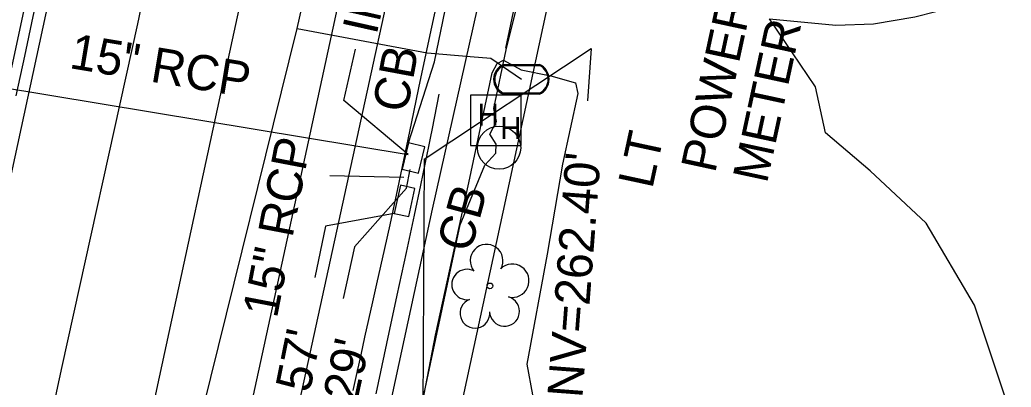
# Model space of a CAD drawing. Extents: x 2100323 to 2109811, y 740376 to 749755.
# Drawn here: x 2106225.3 to 2106338, y 743834.4 to 743876.2 of the extents above; entities that cross this region are included whole.
import ezdxf

# ---------------------------------------------------------------- set-up
doc = ezdxf.new("R2010")
doc.units = 0
for name, color, linetype in [('Exist Horizontal Alignment', 7, 'Continuous'), ('Exist Right of Way Line', 7, 'Continuous'), ('Exist Roads Curbs', 7, 'Continuous'), ('Exist Roads EOP', 7, 'Continuous'), ('Exist Roads EOP Other', 7, 'Continuous'), ('Exist Roads EOT', 7, 'Continuous'), ('Exist Structure Minor Catch Basin', 7, 'Continuous'), ('Exist Structure Minor Catch Basin Text', 7, 'Continuous'), ('Exist Structure Minor Catch Basin Top Elevation', 7, 'Continuous'), ('Exist Structure Minor Pipes CMP 12 Inch', 7, 'Continuous'), ('Exist Structure Minor Pipes CMP 12 Inch Invert', 7, 'Continuous'), ('Exist Structure Minor Pipes RCP 15 Inch', 7, 'Continuous'), ('Exist Structure Minor Pipes RCP 15 Inch Invert', 7, 'Continuous'), ('Exist Structure Minor Pipes RCP 15 Inch Leader', 7, 'Continuous'), ('Exist Structure Minor Pipes RCP 15 Inch Text', 7, 'Continuous'), ('Exist Utilities Other Located Object Text', 7, 'Continuous'), ('Exist Utilities Other Pole CELL', 7, 'Continuous'), ('Exist Utilities Other Pole Text', 7, 'Continuous'), ('Exist Utilities Power Hand Hole CELL', 7, 'Continuous'), ('Exist Utilities Power UG Cable SUE LOS B', 7, 'Continuous'), ('Exist Utilities Sanitary Sewer UG Line', 7, 'Continuous'), ('Exist Utilities Telephone UG Conduit SUE LOS B', 7, 'Continuous'), ('Exist Utilities Water Meter CELL', 7, 'Continuous'), ('Exist Utilities Water UG Line SUE LOS B', 7, 'Continuous'), ('Exist Vegetation Tree CELL', 7, 'Continuous')]:
    doc.layers.add(name, color=color, linetype=linetype)

msp = doc.modelspace()

# ---------------------------------------------------------------- linework, layer by layer
at = {"layer": 'Exist Horizontal Alignment'}
msp.add_line((2106017.48, 742912.16), (2106313.31, 744282.7), dxfattribs=at)
at = {"layer": 'Exist Right of Way Line'}
msp.add_line((2106074.25, 742899.91), (2106310.88, 743996.15), dxfattribs=at)
at = {"layer": 'Exist Roads Curbs'}
msp.add_lwpolyline([(2106272.96, 743867.73), (2106272.46, 743865.18), (2106272.16, 743863.65), (2106272.02, 743862.93), (2106271.78, 743861.77), (2106271.4, 743859.96), (2106270.86, 743857.39), (2106270.14, 743853.96), (2106269.24, 743849.71), (2106268.19, 743844.83), (2106267.01, 743839.35), (2106265.78, 743833.62)], dxfattribs=at)
at = {"layer": 'Exist Roads EOP'}
for points in [[(2106224.9, 743867.55), (2106225.87, 743872.06), (2106226.83, 743876.58), (2106227.77, 743881.01), (2106228.67, 743885.26), (2106229.52, 743889.33), (2106230.33, 743893.22), (2106231.13, 743897.07), (2106231.96, 743901.02), (2106232.83, 743905.08), (2106233.73, 743909.24), (2106234.68, 743913.63), (2106235.71, 743918.37), (2106236.83, 743923.46), (2106238.02, 743928.91), (2106239.25, 743934.49), (2106240.47, 743940), (2106241.67, 743945.43), (2106242.87, 743950.8), (2106244.02, 743955.98)], [(2106263.22, 743834), (2106263.66, 743836.02), (2106264.11, 743838.04), (2106264.55, 743840.06), (2106265, 743842.08), (2106265.44, 743844.1), (2106265.89, 743846.12), (2106266.35, 743848.14), (2106266.8, 743850.16), (2106267.41, 743852.86), (2106268.3, 743856.94), (2106269.32, 743861.86), (2106269.83, 743864.4), (2106270.68, 743868.44), (2106271.85, 743873.98), (2106273.36, 743881.02)]]:
    msp.add_lwpolyline(points, dxfattribs=at)
at = {"layer": 'Exist Roads EOP Other'}
for points in [[(2106280.58, 743872.97), (2106281.87, 743879.14), (2106284.56, 743891.64), (2106286.71, 743901.81), (2106291.36, 743923.82), (2106294.41, 743937.83), (2106296.53, 743947.51)], [(2106337.6, 743832.44), (2106333.88, 743843.72), (2106328.35, 743853.03), (2106322, 743858.99), (2106316.92, 743863.34), (2106315.79, 743868.56), (2106310.55, 743876.32), (2106318.08, 743875.59), (2106322.38, 743875.76), (2106327.08, 743876.55), (2106331.84, 743877.75), (2106338.34, 743879.95), (2106346.39, 743883.32), (2106353.28, 743886.18), (2106359.37, 743888.89), (2106365.83, 743892.39), (2106370.81, 743895.41), (2106373.01, 743896.92), (2106376.74, 743898.49), (2106381.04, 743899.01), (2106387.71, 743898.75), (2106396.29, 743896.67), (2106407.27, 743893.51)], [(2106270.01, 743826.84), (2106272.57, 743840.27), (2106276.35, 743857.64), (2106279.02, 743870.16), (2106279.57, 743871.24), (2106280.3, 743871.61), (2106282.33, 743870.5), (2106285.69, 743869.84), (2106288.5, 743869.04), (2106288.75, 743867.82), (2106287, 743859.75), (2106285.29, 743849.53), (2106282.95, 743836.97), (2106283.6, 743833.5), (2106284.68, 743826.65), (2106282.03, 743816.32), (2106276.93, 743804.8), (2106273.11, 743801.2), (2106265.7, 743795.33), (2106263.91, 743794.81), (2106263.32, 743795.08), (2106265.16, 743803.54), (2106268.13, 743816.77), (2106270.01, 743826.84)]]:
    msp.add_lwpolyline(points, dxfattribs=at)
at = {"layer": 'Exist Roads EOT'}
for points in [[(2106280.47, 744069.34), (2106271.94, 744030.49), (2106263.42, 743991.19), (2106255.26, 743953.41), (2106246.82, 743914.65), (2106238.7, 743875.76), (2106230.07, 743836.73), (2106221.53, 743797.15), (2106213.22, 743758.7), (2106204.81, 743720.4), (2106196.84, 743684.07), (2106188.18, 743643.56), (2106179.95, 743604.81), (2106171.45, 743565.7), (2106162.92, 743526.09)], [(2106291.34, 744066.94), (2106283.02, 744029.05), (2106274.29, 743988.81), (2106266.18, 743951.34), (2106257.87, 743912.78), (2106249.46, 743873.93), (2106241.16, 743835.52), (2106232.46, 743795.18), (2106223.74, 743755.43), (2106216.22, 743720.53), (2106207.53, 743680.83), (2106199.74, 743643.63), (2106191.31, 743604.72), (2106182.44, 743563.86), (2106174.23, 743526.18)], [(2106154.86, 743537.27), (2106165.29, 743585.16), (2106177.45, 743642.16), (2106187.27, 743686.85), (2106194.19, 743719.27), (2106200.67, 743749.31), (2106210.27, 743793.56), (2106218.01, 743829.25), (2106223.36, 743853.91), (2106229.7, 743883.49), (2106234.74, 743907.51), (2106240.45, 743933.17), (2106247.2, 743964.88), (2106253.15, 743992.05), (2106258.76, 744017.9), (2106264.97, 744046.42)], [(2106296.74, 744040.66), (2106294.82, 744031.22), (2106292.82, 744022.24), (2106290.74, 744013.23), (2106288.55, 744002.73), (2106286.87, 743995.08), (2106285.06, 743986.53), (2106280.73, 743966.28), (2106277.3, 743950.42), (2106269.82, 743916.39), (2106261.4, 743877.53), (2106252.88, 743838.17), (2106244.46, 743799.47), (2106235.91, 743760.28), (2106227.36, 743720.62), (2106219.47, 743683.71), (2106210.74, 743643.66), (2106202.29, 743604.85), (2106193.66, 743565.28), (2106185.3, 743526.87)]]:
    msp.add_lwpolyline(points, dxfattribs=at)
at = {"layer": 'Exist Structure Minor Catch Basin'}
for points in [[(2106269.51, 743862.2), (2106268.78, 743859.2), (2106270.64, 743858.75), (2106271.37, 743861.75)], [(2106268.58, 743857.37), (2106267.88, 743854.16), (2106269.54, 743853.8), (2106270.24, 743857.01)]]:
    msp.add_lwpolyline(points, close=True, dxfattribs=at)
at = {"layer": 'Exist Structure Minor Catch Basin Top Elevation'}
for points in [[(2106269.51, 743862.2), (2106272.48, 743871.42), (2106273.69, 743877.29)], [(2106267.88, 743854.15), (2106260.06, 743852.72), (2106258.87, 743846.84)]]:
    msp.add_lwpolyline(points, dxfattribs=at)
at = {"layer": 'Exist Structure Minor Pipes CMP 12 Inch'}
msp.add_line((2106271.29, 743860.32), (2106270.59, 743724.43), dxfattribs=at)
at = {"layer": 'Exist Structure Minor Pipes CMP 12 Inch Invert'}
msp.add_lwpolyline([(2106271.29, 743860.32), (2106290.29, 743872.94), (2106289.84, 743866.96)], dxfattribs=at)
at = {"layer": 'Exist Structure Minor Pipes RCP 15 Inch'}
for p, q in [((2106190.13, 743874.05), (2106269.45, 743860.85)), ((2106269.29, 743857.02), (2106269.7, 743859.17))]:
    msp.add_line(p, q, dxfattribs=at)
at = {"layer": 'Exist Structure Minor Pipes RCP 15 Inch Leader'}
for points in [[(2106269.45, 743860.85), (2106262.17, 743867.02), (2106263.48, 743872.88)], [(2106268.98, 743858.23), (2106260.55, 743858.43)], [(2106269.29, 743857.02), (2106263.35, 743850.35), (2106262.08, 743844.48)]]:
    msp.add_lwpolyline(points, dxfattribs=at)
at = {"layer": 'Exist Utilities Other Pole CELL'}
msp.add_circle((2106279.8, 743861.64), 2.46, dxfattribs=at)
at = {"layer": 'Exist Utilities Power Hand Hole CELL'}
msp.add_line((2106279.52, 743864.61), (2106279.52, 743864.61), dxfattribs=at)
msp.add_lwpolyline([(2106276.57, 743861.89), (2106282.32, 743861.89), (2106282.32, 743867.64), (2106276.57, 743867.64), (2106276.57, 743861.89)], dxfattribs=at)
at = {"layer": 'Exist Utilities Power UG Cable SUE LOS B'}
msp.add_lwpolyline([(2106256.79, 743759.25), (2106267.19, 743814.45), (2106275.38, 743852.84), (2106278.2, 743859.65), (2106279.45, 743861.03), (2106279.49, 743862.03), (2106278.75, 743863.19), (2106279.52, 743864.61), (2106279.19, 743866.1), (2106280.62, 743872.78), (2106286.22, 743895.33), (2106289.66, 743899.14), (2106294.63, 743903.71), (2106295.26, 743904.3), (2106296.41, 743904.15), (2106298.81, 743904.86), (2106298.91, 743905.68), (2106293.48, 743907.05)], dxfattribs=at)
at = {"layer": 'Exist Utilities Sanitary Sewer UG Line'}
msp.add_line((2106291.29, 743989.88), (2106206.83, 743601.9), dxfattribs=at)
at = {"layer": 'Exist Utilities Telephone UG Conduit SUE LOS B'}
msp.add_lwpolyline([(2106148.33, 743280.51), (2106155.03, 743311.53), (2106157.88, 743325.01), (2106161.5, 743339.74), (2106166.18, 743360.34), (2106179.41, 743422.38), (2106188.66, 743463.19), (2106199.42, 743516.68), (2106204.54, 743537.1), (2106211.98, 743573.62), (2106223.05, 743627.37), (2106232.05, 743668.53), (2106243.32, 743717.42), (2106251.95, 743760.22), (2106263.52, 743814.19), (2106272.24, 743854.63), (2106281.54, 743896.34)], dxfattribs=at)
at = {"layer": 'Exist Utilities Water Meter CELL'}
msp.add_line((2106282.35, 743869.43), (2106282.35, 743869.43), dxfattribs=at)
for points in [[(2106280.31, 743871.13), (2106284.39, 743871.13)], [(2106280.31, 743870.99), (2106284.39, 743870.99)], [(2106284.39, 743867.86), (2106280.29, 743867.86)], [(2106284.39, 743867.73), (2106280.29, 743867.73)]]:
    msp.add_lwpolyline(points, dxfattribs=at)
for centre, radius, start, end in [((2106281.04, 743869.42), 1.86, 113.178, 245.9794), ((2106283.64, 743869.43), 1.86, 293.6483, 66.3084), ((2106281.05, 743869.42), 1.73, 115.3009, 243.7824), ((2106283.66, 743869.43), 1.73, 295.1272, 64.8728)]:
    msp.add_arc(centre, radius, start, end, dxfattribs=at)
at = {"layer": 'Exist Utilities Water UG Line SUE LOS B'}
for points in [[(2106103.68, 743287.99), (2106134.15, 743404.58), (2106134.52, 743407.18), (2106164.87, 743534.48), (2106192.4, 743646.45), (2106231.87, 743778.86), (2106242.91, 743819.92), (2106244.41, 743824.96), (2106256.85, 743875.22), (2106268.7, 743928.52), (2106292.05, 744010.94), (2106305.12, 744065.22), (2106324.28, 744140.83), (2106370.03, 744301.01), (2106414.37, 744445.19), (2106440.78, 744524.35), (2106464.3, 744594.5), (2106498.1, 744710.68), (2106545.04, 744875.25), (2106601.89, 745064.33), (2106643.94, 745210.71), (2106658.4, 745249.82), (2106687.83, 745362.19), (2106701.73, 745409.05)], [(2106256.85, 743875.22), (2106271.63, 743872.44), (2106276.51, 743872.01), (2106278.86, 743871.85), (2106282.35, 743869.43)]]:
    msp.add_lwpolyline(points, dxfattribs=at)
at = {"layer": 'Exist Vegetation Tree CELL'}
msp.add_line((2106278.76, 743845.9), (2106278.76, 743845.9), dxfattribs=at)
msp.add_circle((2106278.76, 743845.9), 0.326, dxfattribs=at)
for centre, radius, start, end in [((2106278.38, 743848.77), 1.86, 330.1651, 219.7134), ((2106276.16, 743846.06), 1.73, 62.6636, 279.3457), ((2106281.31, 743846.49), 1.9, 257.1011, 134.1999), ((2106277.06, 743842.78), 1.69, 111.5671, 6.231), ((2106280.43, 743843), 1.7, 181.2822, 74.56)]:
    msp.add_arc(centre, radius, start, end, dxfattribs=at)

# ---------------------------------------------------------------- texts
at = {"layer": 'Exist Structure Minor Catch Basin Text'}
for rotation, p in [(79.4529, (2106269.31, 743865.51)), (74.8559, (2106276.55, 743849.57))]:
    msp.add_text('CB', height=4, rotation=rotation, dxfattribs=at).set_placement(p)
at = {"layer": 'Exist Structure Minor Catch Basin Top Elevation'}
msp.add_text("TOP=264.57'", height=4, rotation=78.6335, dxfattribs=at).set_placement((2106253.43, 743809.59))
at = {"layer": 'Exist Structure Minor Pipes CMP 12 Inch Invert'}
msp.add_text("INV=262.40'", height=4, rotation=85.6582, dxfattribs=at).set_placement((2106289.16, 743831.58))
at = {"layer": 'Exist Structure Minor Pipes RCP 15 Inch Invert'}
for s, rotation, p in [("INV=262.14'", 77.3388, (2106265.87, 743874.39)), ("INV=262.29'", 77.8137, (2106258.91, 743810.58))]:
    msp.add_text(s, height=4, rotation=rotation, dxfattribs=at).set_placement(p)
at = {"layer": 'Exist Structure Minor Pipes RCP 15 Inch Text'}
for rotation, p in [(350.5521, (2106230.83, 743870.72)), (79.1543, (2106254.54, 743842.12))]:
    msp.add_text('15" RCP', height=4, rotation=rotation, dxfattribs=at).set_placement(p)
at = {"layer": 'Exist Utilities Other Located Object Text'}
for s, p in [('POWER', (2106304.36, 743858.65)), ('METER', (2106310.25, 743857.47))]:
    msp.add_text(s, height=4, rotation=77.8136, dxfattribs=at).set_placement(p)
at = {"layer": 'Exist Utilities Other Pole Text'}
msp.add_text('LT', height=4, rotation=77.8136, dxfattribs=at).set_placement((2106297.22, 743856.86))
at = {"layer": 'Exist Utilities Power Hand Hole CELL'}
for p in [(2106277.36, 743864.14), (2106279.93, 743862.62)]:
    msp.add_text('H', height=2.5, dxfattribs=at).set_placement(p)

doc.saveas('drawing.dxf')
